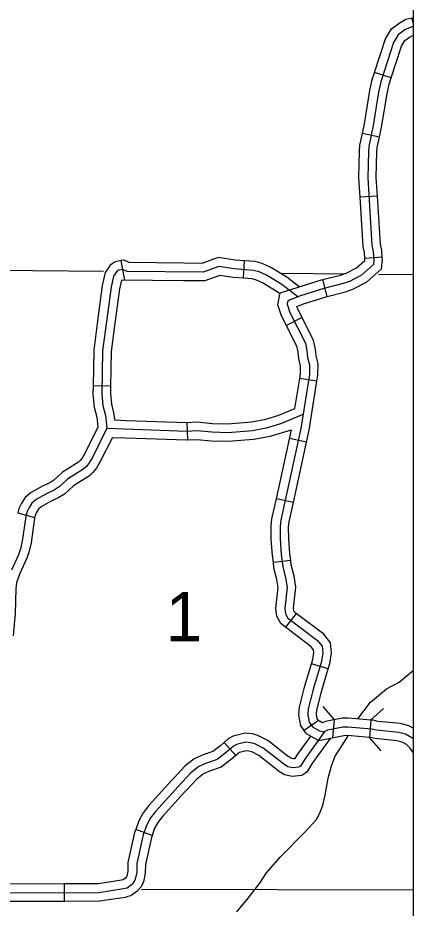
# Model space of a CAD drawing. Extents: x 1373862 to 1376999, y 1168398 to 1170455.
# Drawn here: x 1376114.8 to 1376182.8, y 1168683.4 to 1168836.3 of the extents above; entities that cross this region are included whole.
import ezdxf

# ---------------------------------------------------------------- set-up
doc = ezdxf.new("R2010")
doc.units = 0
for name, color, linetype in [('Level 32', 7, 'Continuous'), ('Level 35', 7, 'Continuous'), ('Level 38', 7, 'Continuous'), ('Level 4', 7, 'Continuous'), ('Level 45', 7, 'Continuous'), ('Level 5', 7, 'Continuous'), ('R_Draft', 7, 'Continuous')]:
    doc.layers.add(name, color=color, linetype=linetype)

msp = doc.modelspace()

# ---------------------------------------------------------------- linework, layer by layer
at = {"layer": 'Level 32'}
for p, q in [((1376182.76, 1168835.39), (1376182.55, 1168836.26)), ((1376178.98, 1168825.95), (1376176.13, 1168826.88)), ((1376176.95, 1168815.75), (1376174.02, 1168816.39)), ((1376176.61, 1168805.65), (1376173.62, 1168805.46)), ((1376177.44, 1168795.15), (1376174.45, 1168794.93)), ((1376167.99, 1168788.42), (1376167.25, 1168791.32)), ((1376163.66, 1168784.79), (1376160.98, 1168783.44)), ((1376166.23, 1168773.88), (1376163.26, 1168774.35)), ((1376164.43, 1168763.39), (1376161.5, 1168764.03)), ((1376162.18, 1168753.07), (1376159.25, 1168753.71)), ((1376161.71, 1168743.11), (1376158.73, 1168742.74)), ((1376162.63, 1168734.03), (1376160.83, 1168731.63)), ((1376168.17, 1168724.48), (1376165.3, 1168725.35)), ((1376166.48, 1168715.63), (1376164.03, 1168713.9)), ((1376169.17, 1168715.75), (1376168.9, 1168712.64)), ((1376175.5, 1168715.71), (1376175.24, 1168712.72))]:
    msp.add_line(p, q, dxfattribs=at)
for points in [[(1376176.13, 1168826.88), (1376177.99, 1168832.63), (1376179.03, 1168834.39), (1376180.49, 1168835.48), (1376181.49, 1168836), (1376182.55, 1168836.26)], [(1376182.76, 1168834.74), (1376182.04, 1168834.56), (1376181.31, 1168834.18), (1376180.19, 1168833.34), (1376179.39, 1168832), (1376177.21, 1168825.25), (1376176.82, 1168823.51), (1376175.88, 1168817.75), (1376175.11, 1168814.19), (1376175.05, 1168813.33), (1376174.94, 1168808.81), (1376175.66, 1168797.23), (1376175.89, 1168796.11), (1376175.99, 1168794.77), (1376175.92, 1168793.89), (1376173.88, 1168792.08)], [(1376178.98, 1168825.95), (1376180.74, 1168831.39), (1376181.31, 1168832.34), (1376182.1, 1168832.93), (1376182.56, 1168833.17), (1376182.76, 1168833.22)], [(1376174.02, 1168816.39), (1376174.38, 1168818.03), (1376175.32, 1168823.8), (1376175.73, 1168825.65), (1376176.13, 1168826.88)], [(1376176.95, 1168815.75), (1376177.33, 1168817.47), (1376178.26, 1168823.23), (1376178.63, 1168824.86), (1376178.98, 1168825.95)], [(1376173.62, 1168805.46), (1376173.41, 1168808.78), (1376173.52, 1168813.39), (1376173.59, 1168814.4), (1376174.02, 1168816.39)], [(1376176.61, 1168805.65), (1376176.42, 1168808.84), (1376176.52, 1168813.26), (1376176.57, 1168813.99), (1376176.95, 1168815.75)], [(1376177.44, 1168795.15), (1376177.36, 1168796.32), (1376177.12, 1168797.43), (1376176.61, 1168805.65)], [(1376174.45, 1168794.93), (1376174.38, 1168795.9), (1376174.14, 1168797.03), (1376173.62, 1168805.46)], [(1376167.25, 1168791.32), (1376170.27, 1168792.09), (1376171.23, 1168792.41), (1376173.01, 1168793.34), (1376174.45, 1168794.62), (1376174.46, 1168794.78), (1376174.45, 1168794.93)], [(1376167.99, 1168788.42), (1376171.12, 1168789.21), (1376172.41, 1168789.65), (1376174.73, 1168790.86), (1376177.34, 1168793.18), (1376177.47, 1168794.76), (1376177.44, 1168795.15)], [(1376173.88, 1168792.08), (1376171.83, 1168791), (1376170.7, 1168790.63), (1376167.43, 1168789.79), (1376163.42, 1168788.55), (1376162.1, 1168787.99), (1376161.56, 1168787.86), (1376161.17, 1168787.49), (1376161.09, 1168787.11), (1376161.56, 1168785.68), (1376164.23, 1168780.39), (1376164.51, 1168779.15), (1376164.61, 1168777.95), (1376164.95, 1168776.68), (1376164.92, 1168775.04), (1376163.44, 1168765.76), (1376160, 1168750), (1376159.88, 1168748.95), (1376159.91, 1168746.8), (1376160.1, 1168744.14), (1376160.35, 1168742.09), (1376160.84, 1168740.14), (1376161.09, 1168738.5), (1376160.71, 1168734.88), (1376160.82, 1168734), (1376161.19, 1168733.27), (1376166.34, 1168729.39), (1376167.11, 1168728.39), (1376167.25, 1168727.25), (1376167.02, 1168725.75), (1376165.62, 1168721.17), (1376164.74, 1168717.66), (1376164.64, 1168716.61), (1376164.88, 1168715.34), (1376165.45, 1168714.53), (1376166.64, 1168713.85), (1376167.32, 1168713.7), (1376168.11, 1168714.03), (1376170.69, 1168714.56), (1376171.53, 1168714.57), (1376175.64, 1168714.22), (1376176.46, 1168714.03)], [(1376159.91, 1168789.06), (1376167.01, 1168791.26), (1376167.25, 1168791.32)], [(1376160.98, 1168783.44), (1376160.14, 1168785.1), (1376159.52, 1168787.01), (1376159.91, 1168789.06)], [(1376163.66, 1168784.79), (1376162.92, 1168786.24), (1376162.78, 1168786.68), (1376163.93, 1168787.16), (1376167.83, 1168788.38), (1376167.99, 1168788.42)], [(1376166.23, 1168773.88), (1376166.39, 1168774.91), (1376166.43, 1168776.86), (1376166.07, 1168778.21), (1376165.97, 1168779.38), (1376165.63, 1168780.89), (1376163.66, 1168784.79)], [(1376163.26, 1168774.35), (1376163.4, 1168775.18), (1376163.42, 1168776.49), (1376163.1, 1168777.69), (1376163, 1168778.92), (1376162.79, 1168779.86), (1376160.98, 1168783.44)], [(1376162.45, 1168769.22), (1376163.26, 1168774.35)], [(1376164.43, 1168763.39), (1376164.89, 1168765.49), (1376166.23, 1168773.88)], [(1376159.25, 1168753.71), (1376161.83, 1168765.54)], [(1376162.18, 1168753.07), (1376164.43, 1168763.39)], [(1376158.73, 1168742.74), (1376158.57, 1168744), (1376158.38, 1168746.73), (1376158.35, 1168749.03), (1376158.49, 1168750.25), (1376159.25, 1168753.71)], [(1376161.71, 1168743.11), (1376161.56, 1168744.28), (1376161.38, 1168746.86), (1376161.35, 1168748.88), (1376161.45, 1168749.75), (1376162.18, 1168753.07)], [(1376162.63, 1168734.03), (1376162.35, 1168734.24), (1376162.25, 1168734.44), (1376162.19, 1168734.9), (1376162.57, 1168738.54), (1376162.28, 1168740.43), (1376161.8, 1168742.36), (1376161.71, 1168743.11)], [(1376160.83, 1168731.63), (1376159.99, 1168732.26), (1376159.34, 1168733.54), (1376159.17, 1168734.86), (1376159.55, 1168738.47), (1376159.34, 1168739.84), (1376158.84, 1168741.81), (1376158.73, 1168742.74)], [(1376168.17, 1168724.48), (1376168.46, 1168725.42), (1376168.74, 1168727.23), (1376168.53, 1168728.97), (1376167.38, 1168730.45), (1376162.63, 1168734.03)], [(1376165.3, 1168725.35), (1376165.52, 1168726.09), (1376165.71, 1168727.28), (1376165.65, 1168727.79), (1376165.25, 1168728.3), (1376160.83, 1168731.63)], [(1376164.03, 1168713.9), (1376163.44, 1168714.73), (1376163.1, 1168716.55), (1376163.23, 1168717.92), (1376164.15, 1168721.58), (1376165.3, 1168725.35)], [(1376166.48, 1168715.63), (1376166.27, 1168715.93), (1376166.12, 1168716.68), (1376166.2, 1168717.4), (1376167.04, 1168720.77), (1376168.17, 1168724.48)], [(1376175.5, 1168715.71), (1376171.58, 1168716.04), (1376170.53, 1168716.03), (1376167.67, 1168715.45), (1376167.18, 1168715.24), (1376167.17, 1168715.24), (1376166.47, 1168715.65)], [(1376182.76, 1168714.31), (1376182.02, 1168714.74), (1376180.55, 1168715.12), (1376176.69, 1168715.49), (1376175.87, 1168715.68), (1376175.5, 1168715.71)], [(1376166.52, 1168712.15), (1376164.4, 1168713.37), (1376164.03, 1168713.9)], [(1376176.46, 1168714.03), (1376180.29, 1168713.66), (1376181.46, 1168713.36), (1376182.55, 1168712.74), (1376182.76, 1168712.52)], [(1376175.24, 1168712.72), (1376171.47, 1168713.04), (1376170.86, 1168713.03), (1376166.52, 1168712.15)], [(1376182.76, 1168710.14), (1376182.25, 1168710.87), (1376181.61, 1168711.52), (1376180.88, 1168711.93), (1376180.03, 1168712.15), (1376176.22, 1168712.52), (1376175.4, 1168712.71), (1376175.24, 1168712.72)]]:
    msp.add_lwpolyline(points, dxfattribs=at)
at = {"layer": 'Level 35'}
for points in [[(1376173.25, 1168715.92), (1376175.44, 1168718.76), (1376178.17, 1168721.07), (1376180.36, 1168722.2), (1376182.76, 1168724.23)], [(1376152.43, 1168682.8), (1376154.4, 1168685.15), (1376156.39, 1168687.72), (1376157.56, 1168689.48), (1376159.9, 1168692.17), (1376164.2, 1168696.5), (1376166.07, 1168698.59), (1376166.65, 1168699.62), (1376167.21, 1168701.11), (1376167.64, 1168702.83), (1376168.15, 1168705.72), (1376168.75, 1168707.87), (1376169.34, 1168709.54), (1376171.51, 1168712.91), (1376171.52, 1168712.92)]]:
    msp.add_lwpolyline(points, dxfattribs=at)
at = {"layer": 'Level 38'}
for points in [[(1376167.25, 1168718.05), (1376169.17, 1168715.74)], [(1376175.43, 1168715.69), (1376177.67, 1168717.69)], [(1376177.26, 1168710.45), (1376175.26, 1168712.69)]]:
    msp.add_lwpolyline(points, dxfattribs=at)
at = {"layer": 'Level 4'}
for points in [[(1376092.9, 1168793.11), (1376129.53, 1168792.74)], [(1376160.31, 1168792.43), (1376170.91, 1168792.33)], [(1376176.79, 1168792.27), (1376182.76, 1168792.21)]]:
    msp.add_lwpolyline(points, dxfattribs=at)
at = {"layer": 'Level 45'}
for p, q in [((1376133.2, 1168791.23), (1376132.6, 1168794.58)), ((1376153.58, 1168791.54), (1376153.8, 1168794.53)), ((1376130.76, 1168773.01), (1376127.76, 1168773.07)), ((1376143.86, 1168766.79), (1376144.01, 1168763.8)), ((1376114.83, 1168751.26), (1376117.72, 1168750.49)), ((1376152.28, 1168709.62), (1376150.29, 1168711.87)), ((1376137.91, 1168695.92), (1376135.08, 1168696.92)), ((1376122.85, 1168684.59), (1376122.84, 1168687.59))]:
    msp.add_line(p, q, dxfattribs=at)
for points in [[(1376153.8, 1168794.53), (1376152.16, 1168794.65), (1376149.24, 1168795.12), (1376146.43, 1168794.1), (1376143.35, 1168794.13)], [(1376132.6, 1168794.58), (1376131.53, 1168794.39), (1376130.71, 1168793.8), (1376129.86, 1168792.51), (1376129.33, 1168790.31), (1376128.47, 1168783.76)], [(1376162.92, 1168788.36), (1376160.2, 1168790.45), (1376157.56, 1168792.07), (1376156.32, 1168792.63), (1376155.34, 1168792.89), (1376151.99, 1168793.14), (1376149.39, 1168793.55), (1376146.7, 1168792.57), (1376133.59, 1168792.7), (1376132.88, 1168793.08), (1376132.14, 1168792.95), (1376131.83, 1168792.72), (1376131.28, 1168791.89), (1376130.84, 1168790.03), (1376129.4, 1168779.09), (1376129.27, 1168771.69), (1376129.46, 1168769.7), (1376129.89, 1168767.97), (1376130.14, 1168765.79), (1376143.86, 1168765.32), (1376145.63, 1168765.41), (1376148.17, 1168765.17), (1376150.9, 1168765.1), (1376155.16, 1168765.43), (1376157.8, 1168765.93), (1376160.2, 1168766.65), (1376163.85, 1168768.22)], [(1376143.35, 1168794.13), (1376133.98, 1168794.23), (1376133.12, 1168794.68), (1376132.6, 1168794.58)], [(1376163.19, 1168790.08), (1376161.07, 1168791.71), (1376158.28, 1168793.42), (1376156.83, 1168794.07), (1376155.59, 1168794.4), (1376153.8, 1168794.53)], [(1376153.58, 1168791.54), (1376151.82, 1168791.67), (1376149.53, 1168792.04), (1376146.95, 1168791.1), (1376143.32, 1168791.13)], [(1376132.64, 1168791.24), (1376132.29, 1168789.76), (1376131.45, 1168783.37)], [(1376143.32, 1168791.13), (1376132.64, 1168791.24)], [(1376159.87, 1168788.85), (1376159.37, 1168789.24), (1376156.88, 1168790.76), (1376155.82, 1168791.24), (1376155.09, 1168791.43), (1376153.58, 1168791.54)], [(1376128.47, 1168783.76), (1376127.88, 1168779.21), (1376127.76, 1168773.07)], [(1376131.45, 1168783.37), (1376130.87, 1168778.98), (1376130.76, 1168773.01)], [(1376127.76, 1168773.07), (1376127.74, 1168771.63), (1376127.95, 1168769.44), (1376128.38, 1168767.69), (1376128.58, 1168765.97)], [(1376130.76, 1168773.01), (1376130.74, 1168771.75), (1376130.92, 1168769.95), (1376131.34, 1168768.23), (1376131.46, 1168767.22), (1376133.43, 1168767.15)], [(1376154.35, 1168766.84), (1376154.96, 1168766.89), (1376157.45, 1168767.36), (1376159.69, 1168768.03), (1376162.45, 1168769.22)], [(1376130.14, 1168765.79), (1376127.66, 1168760.79), (1376127.11, 1168759.85), (1376126.62, 1168759.26), (1376126.17, 1168758.83), (1376123.39, 1168757.07), (1376121.92, 1168755.72), (1376121.05, 1168755.17), (1376119.75, 1168754.57), (1376117.97, 1168753.56), (1376117.22, 1168752.93), (1376116.76, 1168752.22), (1376116.41, 1168751.5), (1376116.19, 1168750.65), (1376115.6, 1168746.43), (1376115.3, 1168745.1), (1376114.96, 1168744.08), (1376113.77, 1168741.44)], [(1376128.58, 1168765.97), (1376126.36, 1168761.49), (1376125.9, 1168760.69), (1376125.55, 1168760.27), (1376125.26, 1168760), (1376123.27, 1168758.74)], [(1376133.43, 1168767.15), (1376143.85, 1168766.79), (1376143.86, 1168766.79)], [(1376143.86, 1168766.79), (1376145.66, 1168766.88), (1376148.26, 1168766.64), (1376150.86, 1168766.57), (1376154.35, 1168766.84)], [(1376131.07, 1168764.23), (1376129, 1168760.07), (1376128.37, 1168758.97), (1376127.74, 1168758.21), (1376127.12, 1168757.62), (1376124.88, 1168756.2)], [(1376131.07, 1168764.23), (1376133.32, 1168764.15)], [(1376154.58, 1168763.85), (1376155.36, 1168763.91), (1376158.16, 1168764.44), (1376161.83, 1168765.54)], [(1376133.32, 1168764.15), (1376143.87, 1168763.79), (1376144.01, 1168763.8)], [(1376144.01, 1168763.8), (1376145.6, 1168763.88), (1376148.07, 1168763.65), (1376150.94, 1168763.57), (1376154.58, 1168763.85)], [(1376123.27, 1168758.74), (1376122.5, 1168758.24), (1376121.02, 1168756.9), (1376120.35, 1168756.46), (1376119.08, 1168755.88), (1376117.13, 1168754.77), (1376116.11, 1168753.92), (1376115.47, 1168752.95), (1376115.02, 1168752.01), (1376114.83, 1168751.26)], [(1376124.88, 1168756.2), (1376124.32, 1168755.85), (1376122.85, 1168754.51), (1376121.79, 1168753.83), (1376120.45, 1168753.21), (1376118.85, 1168752.3), (1376118.38, 1168751.9), (1376118.09, 1168751.47), (1376117.85, 1168750.96), (1376117.72, 1168750.49)], [(1376117.72, 1168750.49), (1376117.69, 1168750.35), (1376117.1, 1168746.15), (1376116.78, 1168744.69), (1376116.39, 1168743.52), (1376115.19, 1168740.87), (1376114.96, 1168740.24)], [(1376114.96, 1168740.24), (1376114.62, 1168739.28), (1376114.51, 1168738.26), (1376114.4, 1168733.99), (1376114.02, 1168730.14)], [(1376167.6, 1168713.82), (1376164.13, 1168708.99), (1376163.39, 1168707.82), (1376163.07, 1168707.6), (1376162.08, 1168707.5), (1376161.24, 1168707.7), (1376160.47, 1168708.17), (1376157, 1168710.91), (1376155.54, 1168711.61), (1376154.83, 1168711.82), (1376154, 1168711.92), (1376152.39, 1168711.54), (1376151.89, 1168711.25), (1376150.68, 1168710.17), (1376149.06, 1168708.92), (1376147.24, 1168708.33), (1376145.93, 1168707.75), (1376144.58, 1168706.67), (1376142.35, 1168704.3), (1376138.53, 1168700.07), (1376137.65, 1168698.92), (1376136.99, 1168697.75), (1376136.37, 1168695.98), (1376135.27, 1168691.11), (1376135.26, 1168689.61), (1376135, 1168688.38), (1376134.77, 1168687.88), (1376134.36, 1168687.41), (1376133.59, 1168686.88), (1376132.99, 1168686.71), (1376128.76, 1168686.08), (1376086.64, 1168685.91)], [(1376161.36, 1168709.42), (1376157.81, 1168712.22), (1376156.08, 1168713.04), (1376155.15, 1168713.32), (1376153.91, 1168713.47), (1376151.81, 1168712.97), (1376150.99, 1168712.49), (1376150.29, 1168711.87)], [(1376168.5, 1168712.56), (1376165.35, 1168708.17), (1376164.48, 1168706.79), (1376163.61, 1168706.17), (1376161.97, 1168706.01), (1376160.67, 1168706.33), (1376159.63, 1168706.96), (1376159.5, 1168707.07)], [(1376165.1, 1168712.97), (1376162.86, 1168709.85), (1376162.37, 1168709.06), (1376162.19, 1168709.04), (1376161.83, 1168709.13), (1376161.35, 1168709.43)], [(1376150.29, 1168711.87), (1376149.7, 1168711.35), (1376148.34, 1168710.29), (1376146.69, 1168709.76), (1376145.13, 1168709.07), (1376143.54, 1168707.8), (1376141.68, 1168705.82)], [(1376152.28, 1168709.62), (1376151.62, 1168709.03), (1376149.76, 1168707.6), (1376147.77, 1168706.96), (1376146.71, 1168706.48), (1376145.58, 1168705.58), (1376143.87, 1168703.76)], [(1376159.5, 1168707.07), (1376156.22, 1168709.65), (1376155.01, 1168710.23), (1376154.53, 1168710.37), (1376154.08, 1168710.43), (1376152.94, 1168710.16), (1376152.76, 1168710.05), (1376152.28, 1168709.62)], [(1376141.68, 1168705.82), (1376141.22, 1168705.33), (1376137.35, 1168701.05), (1376136.37, 1168699.76), (1376135.6, 1168698.39), (1376135.08, 1168696.92)], [(1376143.87, 1168703.76), (1376143.43, 1168703.3), (1376139.66, 1168699.13), (1376138.89, 1168698.11), (1376138.34, 1168697.14), (1376137.91, 1168695.92)], [(1376135.08, 1168696.92), (1376134.9, 1168696.41), (1376133.75, 1168691.28), (1376133.73, 1168689.77), (1376133.54, 1168688.87), (1376133.47, 1168688.72), (1376133.33, 1168688.56), (1376132.93, 1168688.28)], [(1376137.91, 1168695.92), (1376137.78, 1168695.57), (1376136.74, 1168690.94), (1376136.73, 1168689.45), (1376136.4, 1168687.92), (1376136.02, 1168687.07), (1376135.34, 1168686.31), (1376134.23, 1168685.53), (1376133.75, 1168685.4)], [(1376132.93, 1168688.28), (1376132.67, 1168688.21), (1376128.64, 1168687.61), (1376122.84, 1168687.59)], [(1376122.84, 1168687.59), (1376112.28, 1168687.54)], [(1376133.75, 1168685.4), (1376133.3, 1168685.27), (1376128.87, 1168684.61), (1376122.85, 1168684.59)], [(1376122.85, 1168684.59), (1376112.29, 1168684.54)]]:
    msp.add_lwpolyline(points, dxfattribs=at)
at = {"layer": 'Level 5'}
msp.add_lwpolyline([(1376136.08, 1168686.67), (1376182.76, 1168686.59)], dxfattribs=at)
at = {"layer": 'R_Draft'}
msp.add_lwpolyline([(1374675.34, 1169579.43), (1376182.76, 1169579.43), (1376182.76, 1168562.99), (1374675.34, 1168562.99)], close=True, dxfattribs=at)

# ---------------------------------------------------------------- texts
at = {"layer": 'Level 5'}
msp.add_text('1', height=8.44, dxfattribs=at).set_placement((1376140.22, 1168729.25))

doc.saveas('drawing.dxf')
